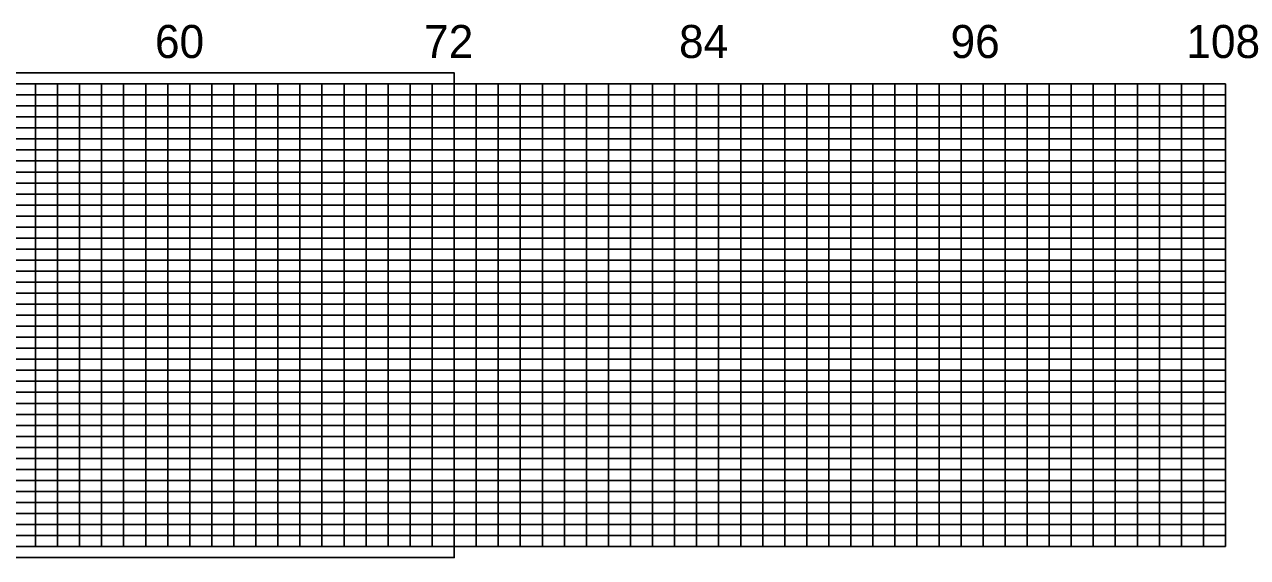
# Model space of a CAD drawing. Extents: x 1873632 to 1926512, y 813126 to 836257.
# Drawn here: x 1880888 to 1883663, y 813126 to 814335 of the extents above; entities that cross this region are included whole.
import ezdxf

# ---------------------------------------------------------------- set-up
doc = ezdxf.new("R2010")
doc.units = 0
doc.layers.add('RD_PD_WallFill', color=7, linetype='Continuous')
doc.layers.add('RD_SHT_IplotShp', color=7, linetype='Continuous')

msp = doc.modelspace()

# ---------------------------------------------------------------- linework, layer by layer
at = {"layer": 'RD_PD_WallFill'}
for p, q in [((1878263.1, 814200.6), (1883613.1, 814200.6)), ((1880913.1, 813150.6), (1880913.1, 814200.6)), ((1880963.1, 813150.6), (1880963.1, 814200.6)), ((1881013.1, 813150.6), (1881013.1, 814200.6)), ((1881063.1, 813150.6), (1881063.1, 814200.6)), ((1881113.1, 813150.6), (1881113.1, 814200.6)), ((1881163.1, 813150.6), (1881163.1, 814200.6)), ((1881213.1, 813150.6), (1881213.1, 814200.6)), ((1881263.1, 813150.6), (1881263.1, 814200.6)), ((1881313.1, 813150.7), (1881313.1, 814200.6)), ((1881363.1, 813150.6), (1881363.1, 814200.6)), ((1881413.1, 813150.6), (1881413.1, 814200.6)), ((1881463.1, 813150.6), (1881463.1, 814200.6)), ((1881513.1, 813150.6), (1881513.1, 814200.6)), ((1881563.1, 813150.6), (1881563.1, 814200.6)), ((1881613.1, 813150.6), (1881613.1, 814200.6)), ((1881663.1, 813150.6), (1881663.1, 814200.6)), ((1881713.1, 813150.6), (1881713.1, 814200.6)), ((1881763.1, 813150.6), (1881763.1, 814200.6)), ((1881813.1, 813150.6), (1881813.1, 814200.6)), ((1881863.1, 813150.6), (1881863.1, 814200.6)), ((1881913.1, 813150.6), (1881913.1, 814200.6)), ((1881963.1, 813150.6), (1881963.1, 814200.6)), ((1882013.1, 813150.6), (1882013.1, 814200.6)), ((1882063.1, 813150.6), (1882063.1, 814200.6)), ((1882113.1, 813150.6), (1882113.1, 814200.6)), ((1882163.1, 813150.6), (1882163.1, 814200.6)), ((1882213.1, 813150.6), (1882213.1, 814200.6)), ((1882263.1, 813150.6), (1882263.1, 814200.6)), ((1882313.1, 813150.6), (1882313.1, 814200.6)), ((1882363.1, 813150.6), (1882363.1, 814200.6)), ((1882413.1, 813150.6), (1882413.1, 814200.6)), ((1882463.1, 813150.6), (1882463.1, 814200.6)), ((1882513.1, 813150.6), (1882513.1, 814200.6)), ((1882563.1, 813150.6), (1882563.1, 814200.6)), ((1882613.1, 813150.6), (1882613.1, 814200.6)), ((1882663.1, 813150.6), (1882663.1, 814200.6)), ((1882713.1, 813150.6), (1882713.1, 814200.6)), ((1882763.1, 813150.6), (1882763.1, 814200.6)), ((1882813.1, 813150.6), (1882813.1, 814200.6)), ((1882863.1, 813150.6), (1882863.1, 814200.6)), ((1882913.1, 813150.6), (1882913.1, 814200.6)), ((1882963.1, 813150.6), (1882963.1, 814200.6)), ((1883013.1, 813150.6), (1883013.1, 814200.6)), ((1883063.1, 813150.6), (1883063.1, 814200.6)), ((1883113.1, 813150.6), (1883113.1, 814200.6)), ((1883163.1, 813150.6), (1883163.1, 814200.6)), ((1883213.1, 813150.7), (1883213.1, 814200.7)), ((1883263.1, 813150.7), (1883263.1, 814200.7)), ((1883313.1, 813150.7), (1883313.1, 814200.7)), ((1883363.1, 813150.7), (1883363.1, 814200.7)), ((1883413.1, 813150.6), (1883413.1, 814200.7)), ((1883463.1, 813150.7), (1883463.1, 814200.7)), ((1883513.1, 813150.7), (1883513.1, 814200.7)), ((1883563.1, 813150.7), (1883563.1, 814200.7)), ((1883613.1, 813150.7), (1883613.1, 814200.7)), ((1878713.1, 814175.6), (1883613.1, 814175.6)), ((1878713.1, 814150.6), (1883613.1, 814150.6)), ((1878713.1, 814125.6), (1883613.1, 814125.6)), ((1878713.1, 814100.6), (1883613.1, 814100.6)), ((1878713.1, 814075.6), (1883613.1, 814075.6)), ((1878263.1, 814050.6), (1883613.1, 814050.6)), ((1878263.1, 814025.6), (1883613.1, 814025.6)), ((1878263.1, 814000.6), (1883613.1, 814000.6)), ((1878263.1, 813975.6), (1883613.1, 813975.6)), ((1878263.1, 813950.6), (1883613.1, 813950.6)), ((1878263.1, 813925.6), (1883613.1, 813925.6)), ((1878263.1, 813900.6), (1883613.1, 813900.6)), ((1878263.1, 813875.6), (1883613.1, 813875.6)), ((1878263.1, 813850.6), (1883613.1, 813850.6)), ((1878263.1, 813825.6), (1883613.1, 813825.6)), ((1878263.1, 813800.6), (1883613.1, 813800.6)), ((1878263.1, 813775.6), (1883613.1, 813775.6)), ((1878263.1, 813750.6), (1883613.1, 813750.6)), ((1878263.1, 813725.6), (1883613.1, 813725.6)), ((1878263.1, 813700.6), (1883613.1, 813700.6)), ((1878263.1, 813675.6), (1883613.1, 813675.6)), ((1878263.1, 813650.6), (1883613.1, 813650.6)), ((1878263.1, 813625.6), (1883613.1, 813625.6)), ((1878263.1, 813600.6), (1883613.1, 813600.6)), ((1878263.1, 813575.6), (1883613.1, 813575.6)), ((1878263.1, 813550.6), (1883613.1, 813550.6)), ((1878263.1, 813525.6), (1883613.1, 813525.6)), ((1878263.1, 813500.6), (1883613.1, 813500.6)), ((1878263.1, 813475.6), (1883613.1, 813475.6)), ((1878263.1, 813450.6), (1883613.1, 813450.6)), ((1878263.1, 813425.6), (1883613.1, 813425.6)), ((1878263.1, 813400.6), (1883613.1, 813400.6)), ((1878263.1, 813375.6), (1883613.1, 813375.6)), ((1878263.1, 813350.6), (1883613.1, 813350.6)), ((1878263.1, 813325.6), (1883613.1, 813325.6)), ((1878263.1, 813300.6), (1883613.1, 813300.6)), ((1878263.1, 813275.6), (1883613.1, 813275.6)), ((1878263.1, 813250.6), (1883613.1, 813250.6)), ((1878263.1, 813225.6), (1883613.1, 813225.6)), ((1878263.1, 813200.6), (1883613.1, 813200.6)), ((1878313.1, 813175.6), (1883613.1, 813175.6)), ((1878263.1, 813150.6), (1883613.1, 813150.6))]:
    msp.add_line(p, q, dxfattribs=at)
at = {"layer": 'RD_SHT_IplotShp'}
msp.add_lwpolyline([(1878238.1, 813125.6), (1881863.1, 813125.6), (1881863.1, 814225.6), (1878238.1, 814225.6)], close=True, dxfattribs=at)

# ---------------------------------------------------------------- texts
at = {"layer": 'RD_PD_WallFill'}
for s, p in [('60', (1881184.2, 814259.3)), ('72', (1881794.9, 814259.3)), ('84', (1882373.2, 814259.3)), ('96', (1882989.3, 814259.3)), ('108', (1883524.3, 814259.3))]:
    msp.add_text(s, height=75, dxfattribs=at).set_placement(p)

doc.saveas('drawing.dxf')
